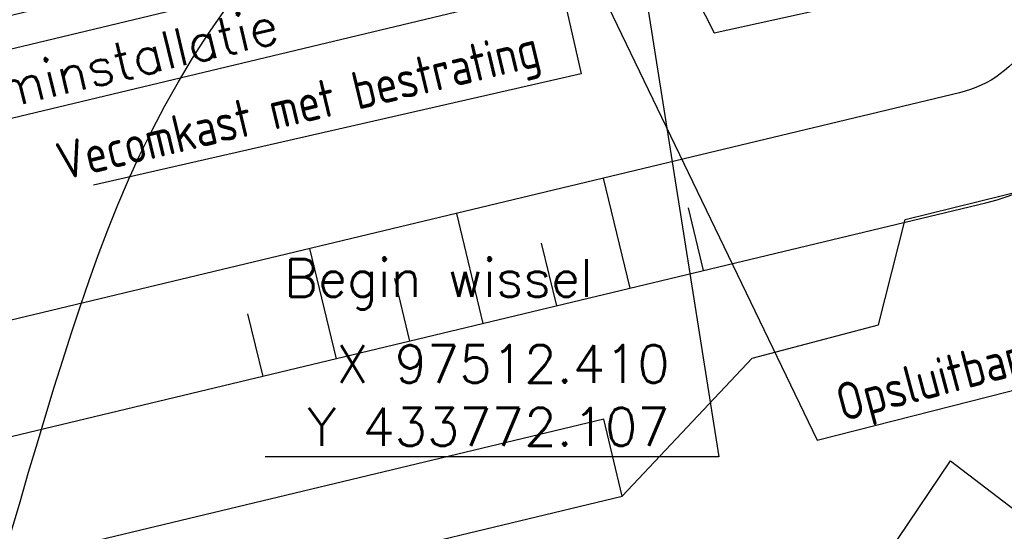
# Model space of a CAD drawing. Header units: millimetres. Extents: x 96940 to 101272, y 432237 to 434659.
# Tile 372 of 398: x 97497 to 97523, y 433750 to 433763. Entities that reach past the tile are written whole.
import ezdxf
from ezdxf.enums import TextEntityAlignment as Align

# ---------------------------------------------------------------- set-up
doc = ezdxf.new("R2010")
doc.units = ezdxf.units.MM
doc.linetypes.add('ACAD_ISO02W100', pattern=[15, 12, -3])
doc.linetypes.add('CENTER', pattern=[35.225022, 22.015639, -4.403128, 4.403128, -4.403128])
for name, color, linetype in [('As', 2, 'ACAD_ISO02W100'), ('Ondergrond_Nieuw_IP', 8, 'Continuous'), ('R_BN_T_B_Spoor', 1, 'Continuous'), ('R_BN_T_N_Hartspoor', 1, 'CENTER'), ('R_BN_T_N_Kokersysteem_Coordinaten', 1, 'Continuous'), ('R_BN_T_N_Opsluitband', 1, 'Continuous'), ('R_BN_T_N_Tekst', 7, 'Continuous'), ('R_BN_T_N_Verkanting_Maatvoering', 7, 'Continuous')]:
    doc.layers.add(name, color=color, linetype=linetype)
doc.layers.add('R_BN_T_N_Coordinaten', color=7, linetype='Continuous', lineweight=25)
doc.styles.add('ISO', font='iso.shx')
doc.styles.get("Standard").update_dxf_attribs({"font": 'romans.shx'})
doc.dimstyles.new('RET 1-500', dxfattribs={"dimtxt": 1, "dimasz": 1, "dimexe": 0.3, "dimexo": 0, "dimgap": 0.3, "dimtad": 1, "dimdec": 3, "dimzin": 1, "dimtxsty": 'Standard', "dimcen": 0, "dimclrd": 1, "dimclre": 1, "dimclrt": 7, "dimaunit": 2, "dimadec": 4, "dimazin": 0, "dimtfac": 1, "dimtdec": 3, "dimtofl": 0, "dimtmove": 0, "dimatfit": 0, "dimfxl": 1, "dimarcsym": 0})
doc.dimstyles.get("Standard").update_dxf_attribs({"dimtxt": 0.18, "dimasz": 0.18, "dimexe": 0.18, "dimexo": 0.0625, "dimgap": 0.09, "dimtad": 0, "dimtih": 1, "dimtoh": 1, "dimdec": 4, "dimzin": 0, "dimdsep": 46, "dimtxsty": 'Standard', "dimcen": 0.09, "dimadec": 0, "dimazin": 0, "dimtfac": 1, "dimtdec": 4, "dimtofl": 0, "dimtmove": 0, "dimatfit": 3, "dimfxl": 1, "dimtolj": 1, "dimtzin": 0, "dimarcsym": 0})

# ---------------------------------------------------------------- blocks, each defined once
blk = doc.blocks.new('*D39')
at = {"layer": 'Defpoints', "color": 0, "transparency": 16777216}
for p in [(97512.503, 433772.095), (97485.761, 433765.681), (97487.456, 433758.614)]:
    blk.add_point(p, dxfattribs=at)
at = {"layer": 'R_BN_T_N_Verkanting_Maatvoering', "color": 1, "lineweight": -2, "transparency": 16777216}
for p, q in [((97512.503, 433772.095), (97514.268, 433764.736)), ((97485.761, 433765.681), (97487.526, 433758.322)), ((97513.226, 433764.795), (97488.429, 433758.847))]:
    blk.add_line(p, q, dxfattribs=at)
at = {"layer": 'R_BN_T_N_Verkanting_Maatvoering', "color": 1, "transparency": 16777216}
for points in [[(97513.187, 433764.957), (97513.264, 433764.633), (97514.198, 433765.028)], [(97488.39, 433759.009), (97488.468, 433758.685), (97487.456, 433758.614)]]:
    blk.add_solid(points, dxfattribs=at)
at = {"layer": 'R_BN_T_N_Verkanting_Maatvoering', "color": 7, "transparency": 16777216, "insert": (97498.704, 433762.134), "char_height": 1, "attachment_point": 5, "rotation": 13.4875}
blk.add_mtext('vecominstallatie', dxfattribs=at)
blk = doc.blocks.new('*D41')
at = {"layer": 'Defpoints', "color": 0, "transparency": 16777216}
for p in [(97512.503, 433772.095), (97502.778, 433769.763), (97513.577, 433767.616)]:
    blk.add_point(p, dxfattribs=at)
at = {"layer": 'R_BN_T_N_Verkanting_Maatvoering', "color": 1, "lineweight": -2, "transparency": 16777216}
for p, q in [((97512.503, 433772.095), (97513.647, 433767.324)), ((97502.778, 433769.763), (97503.923, 433764.991)), ((97514.55, 433767.849), (97515.522, 433768.082)), ((97513.577, 433767.616), (97503.853, 433765.283)), ((97502.88, 433765.05), (97486.692, 433761.167))]:
    blk.add_line(p, q, dxfattribs=at)
at = {"layer": 'R_BN_T_N_Verkanting_Maatvoering', "color": 1, "transparency": 16777216}
for points in [[(97514.511, 433768.011), (97514.589, 433767.687), (97513.577, 433767.616)], [(97502.842, 433765.212), (97502.919, 433764.888), (97503.853, 433765.283)]]:
    blk.add_solid(points, dxfattribs=at)
at = {"layer": 'R_BN_T_N_Verkanting_Maatvoering', "color": 7, "transparency": 16777216, "insert": (97494.074, 433763.932), "char_height": 1, "attachment_point": 5, "rotation": 13.4875}
blk.add_mtext('overgangszone 10m', dxfattribs=at)

msp = doc.modelspace()

# ---------------------------------------------------------------- linework, layer by layer
at = {"layer": 'As'}
msp.add_polyline3d([(97496.86817, 433749.94128, 0), (97497.09049, 433750.71489, 0), (97497.3182, 433751.49707, 0), (97497.54859, 433752.27763, 0), (97497.54859, 433752.27763, 0), (97497.77001, 433753.01632, 0), (97497.99314, 433753.74641, 0), (97498.21972, 433754.47014, 0), (97498.45148, 433755.18974, 0), (97498.69017, 433755.90744, 0), (97498.69017, 433755.90744, 0), (97498.92208, 433756.58071, 0), (97499.16344, 433757.25265, 0), (97499.41609, 433757.92163, 0), (97499.68184, 433758.58602, 0), (97499.96253, 433759.2442, 0), (97499.96253, 433759.2442, 0), (97500.26621, 433759.90841, 0), (97500.58769, 433760.56381, 0), (97500.9273, 433761.20975, 0), (97501.28535, 433761.84561, 0), (97501.66216, 433762.47076, 0), (97501.66216, 433762.47076, 0), (97502.06694, 433763.0978, 0), (97502.4918, 433763.7116, 0)], dxfattribs=at)
at = {"layer": 'Ondergrond_Nieuw_IP'}
for p, q in [((97520.535, 433758.193), (97528.243, 433760.106)), ((97519.823, 433755.405), (97520.535, 433758.193)), ((97516.48, 433754.523), (97519.823, 433755.405)), ((97513.042, 433750.859), (97516.48, 433754.523)), ((97512.55142, 433752.90438), (97467.49958, 433742.09892)), ((97513.042, 433750.859), (97512.55142, 433752.90438))]:
    msp.add_line(p, q, dxfattribs=at)
at = {"layer": 'Ondergrond_Nieuw_IP', "linetype": 'Continuous'}
for p, q in [((97512.53746, 433759.2901), (97513.2401, 433756.37172)), ((97514.78386, 433758.50405), (97515.18454, 433756.83986)), ((97508.64777, 433758.35718), (97509.35122, 433755.43542)), ((97504.75808, 433757.42425), (97505.46235, 433754.49912)), ((97510.89498, 433757.56777), (97511.29566, 433755.90357)), ((97507.00611, 433756.63148), (97507.40679, 433754.96727)), ((97503.11723, 433755.6952), (97503.51791, 433754.03097))]:
    msp.add_line(p, q, dxfattribs=at)
msp.add_lwpolyline([(97409.31456, 433667.38386), (97423.15399, 433670.92959), (97426.68306, 433672.20457), (97434.97893, 433675.98161), (97439.66176, 433679.2481, 0.16111152), (97456.78979, 433704.98909, 0.22403543), (97453.33515, 433724.7416), (97449.03682, 433731.38168, -0.51740411), (97453.28046, 433741.99252), (97522.67293, 433758.63596, 0.41421356), (97527.10807, 433765.86987), (97526.81823, 433767.07833, 0.41421454), (97519.5843, 433771.51347), (97453.75262, 433755.72383), (97453.12174, 433755.57252, 0.00104269), (97452.15784, 433755.33921, 0.00208334), (97451.20533, 433755.10234, 0.00312478), (97450.26436, 433754.8579, 0.11700133), (97422.70189, 433740.03779, 0.00312477), (97421.97908, 433739.38762, 0.00208334), (97421.25622, 433738.72366, 0.00104167), (97420.53075, 433738.0489), (97375.37101, 433695.86954)], format="xyb", dxfattribs=at)
at = {"layer": 'Ondergrond_Nieuw_IP', "flags": 128}
msp.add_lwpolyline([(97315.21427, 433621.86373, -0.6928047), (97313.87895, 433623.17639, -0.08302788), (97329.01341, 433646.10207), (97329.0021, 433646.08555, -0.0176482), (97333.6498, 433650.74424), (97428.94108, 433739.74663, -0.12969203), (97451.40855, 433751.82716), (97520.34062, 433768.36017, -0.41421356), (97523.95758, 433766.1426), (97524.19081, 433765.17018, -0.41421356), (97521.97324, 433761.55322), (97452.58077, 433744.90978, 0.40643566), (97445.13021, 433733.113, -0.40643566)], format="xyb", dxfattribs=at)
at = {"layer": 'Ondergrond_Nieuw_IP'}
for points in [[(97541.108, 433727.892), (97524.878, 433723.998), (97523.542, 433729.122), (97525.499, 433729.602), (97524.407, 433733.451), (97527.42, 433734.195), (97525.769, 433740.961), (97520.899, 433739.772), (97519.513, 433745.374), (97524.305, 433746.552), (97523.713, 433748.828), (97518.947, 433747.651), (97521.733, 433751.799), (97527.647, 433747.275), (97533.964, 433748.921), (97531.336, 433751.85), (97533.283, 433755.048), (97534.603, 433754.512)], [(97507.157, 433749.451), (97513.042, 433750.859)]]:
    msp.add_lwpolyline(points, dxfattribs=at)
at = {"layer": 'R_BN_T_B_Spoor'}
for radius in [40.7175, 39.2825]:
    msp.add_arc((97526.13752, 433734.06463), radius, 18.535758, 98.474097, dxfattribs=at)
at = {"layer": 'R_BN_T_N_Hartspoor', "ltscale": 0.05}
msp.add_arc((97526.13752, 433734.06463), 40, 18.535758, 98.474097, dxfattribs=at)

# ---------------------------------------------------------------- texts
at = {"layer": 'R_BN_T_N_Coordinaten', "color": 7}
msp.add_text('Begin wissel', height=1, dxfattribs=at).set_placement((97504.08092, 433756.14519))
at = {"layer": 'R_BN_T_N_Coordinaten', "color": 7, "insert": (97514.2998, 433752.19949), "char_height": 1, "attachment_point": 9}
msp.add_mtext('X 97512.410\\PY 433772.107', dxfattribs=at)
at = {"layer": 'R_BN_T_N_Opsluitband', "color": 7, "linetype": 'Continuous', "ltscale": 0.05, "style": 'ISO', "width": 0.9}
msp.add_text('Opsluitbanden rondom straatwerk ', height=1, rotation=14.929484, dxfattribs=at).set_placement((97518.74338, 433753.3129), align=Align.MIDDLE_LEFT)
at = {"layer": 'R_BN_T_N_Tekst', "color": 7, "style": 'ISO', "width": 0.9}
msp.add_text('Vecomkast met bestrating', height=1, rotation=13.477873, dxfattribs=at).set_placement((97498.0916, 433759.70982), align=Align.MIDDLE_LEFT)

# ---------------------------------------------------------------- dimensions: what is measured, and where the dimension line sits
at = {"layer": 'R_BN_T_N_Verkanting_Maatvoering'}
dim = msp.add_linear_dim(base=(97487.45644, 433758.61401), p1=(97512.50289, 433772.0954), p2=(97485.76132, 433765.68147), angle=193.48753, text='vecominstallatie', dimstyle='RET 1-500', dxfattribs=at)
dim.commit()
dim.dimension.update_dxf_attribs({"geometry": '*D39', "text_midpoint": (97498.89063, 433761.35649), "dimtype": 161})
dim = msp.add_linear_dim(base=(97513.57737, 433767.61555), p1=(97502.77833, 433769.76297), p2=(97512.50289, 433772.0954), angle=13.48753, text='overgangszone 10m', dimstyle='RET 1-500', override={"dimdec": 0, "dimtofl": 1}, dxfattribs=at)
dim.commit()
dim.dimension.update_dxf_attribs({"geometry": '*D41', "text_midpoint": (97494.29994, 433762.99188), "dimtype": 161})

# ---------------------------------------------------------------- leaders
at = {"layer": 'R_BN_T_N_Coordinaten', "annotation_type": 0, "has_hookline": 1, "text_width": 10.71429}
for points, hookline_direction in [([(97519.21738, 433773.74006), (97528.24924, 433759.16768), (97529.24924, 433759.16768)], 0), ([(97512.41043, 433772.10742), (97515.5998, 433751.89949), (97514.5998, 433751.89949)], 1)]:
    msp.add_leader(points, dimstyle='RET 1-500', override={"dimexe": 0, "dimzin": 0, "dimtofl": 1, "dimatfit": 2}, dxfattribs=dict(at, hookline_direction=hookline_direction))
at = {"layer": 'R_BN_T_N_Kokersysteem_Coordinaten', "color": 7, "annotation_type": 0, "has_hookline": 1, "hookline_direction": 1, "text_width": 5.38095}
msp.add_leader([(97497.63972, 433770.10388), (97495.2928, 433762.45868), (97494.7928, 433762.45868)], dimstyle='RET 1-500', override={"dimasz": 0.5, "dimexe": 0, "dimzin": 0, "dimtofl": 1, "dimatfit": 2}, dxfattribs=at)
at = {"layer": 'R_BN_T_N_Opsluitband', "color": 1, "linetype": 'Continuous', "ltscale": 0.05}
msp.add_leader([(97510.75793, 433767.82098), (97518.20006, 433752.34431), (97534.21319, 433756.43834)], dimstyle='Standard', override={"dimasz": 1}, dxfattribs=at)
at = {"layer": 'R_BN_T_N_Tekst', "color": 1, "linetype": 'Continuous', "ltscale": 0.05}
for points in [[(97512.10863, 433769.82737), (97515.47385, 433763.14402), (97518.53373, 433763.81473)], [(97510.31163, 433769.26186), (97511.95497, 433762.05466), (97499.03223, 433759.10883)]]:
    msp.add_leader(points, dimstyle='Standard', override={"dimasz": 1.5, "dimtad": 0}, dxfattribs=at)

doc.saveas('drawing.dxf')
